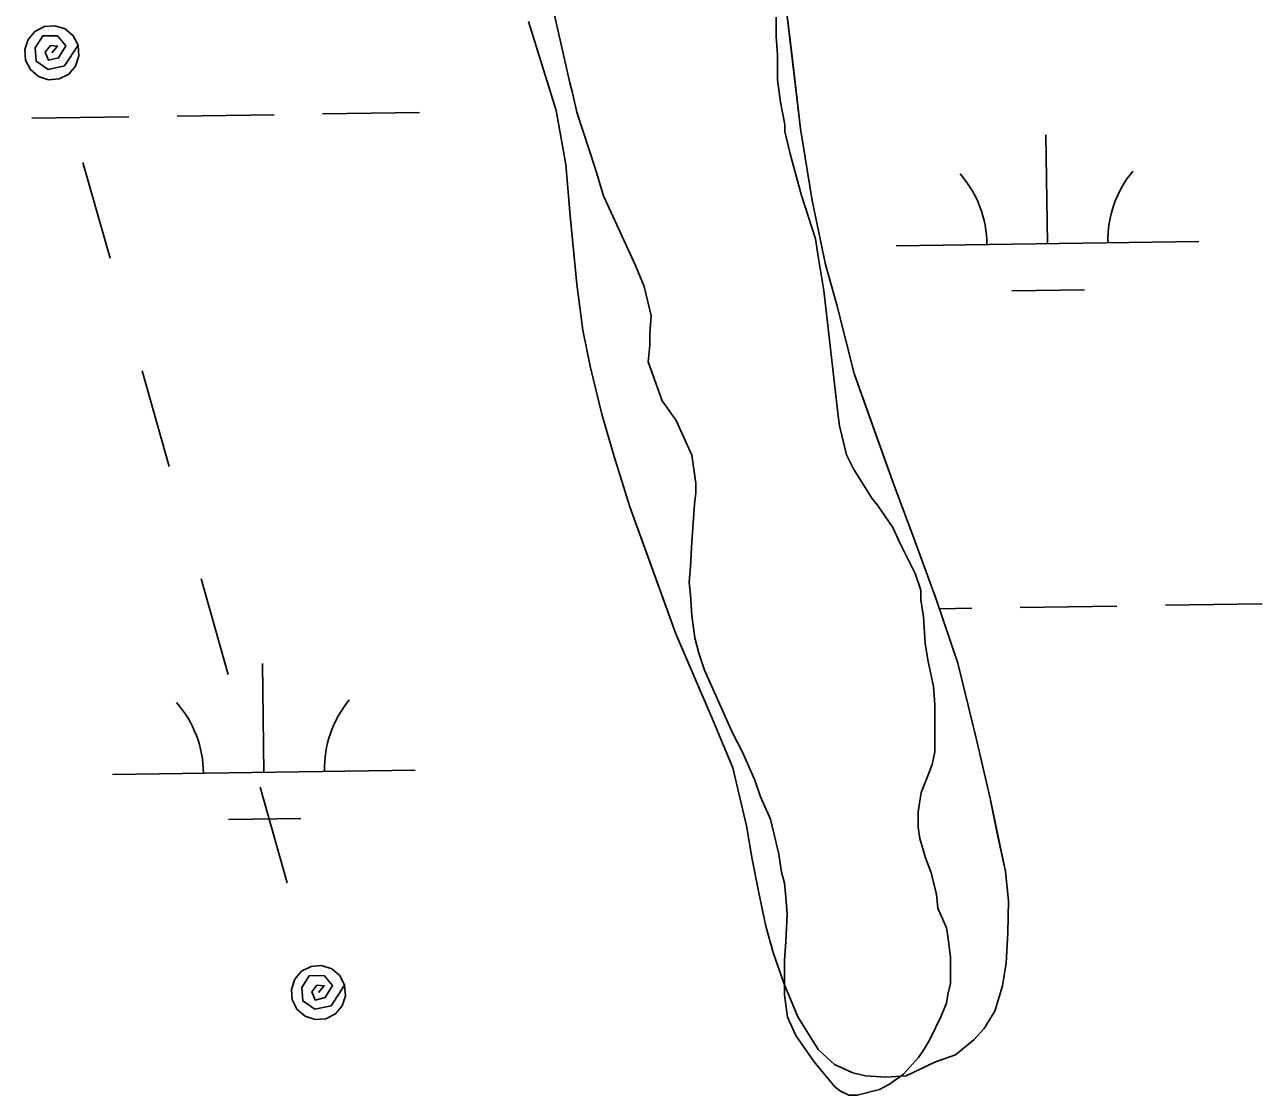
# Model space of a CAD drawing. Extents: x 3807117 to 3845308, y 337856 to 363736.
# Drawn here: x 3835384.9 to 3835793.7, y 345944.3 to 346298 of the extents above; entities that cross this region are included whole.
import ezdxf

# ---------------------------------------------------------------- set-up
doc = ezdxf.new("R2010")
doc.units = 0
for name, color, linetype in [('V-SITE-VEGE', 7, 'Continuous'), ('V-TOPO-SHOR', 7, 'Continuous'), ('V-UTIL-LINE', 7, 'Continuous'), ('V-WETL-SWMP', 7, 'Continuous')]:
    doc.layers.add(name, color=color, linetype=linetype)

msp = doc.modelspace()

# ---------------------------------------------------------------- linework, layer by layer
at = {"layer": 'V-SITE-VEGE'}
for points in [[(3835559.36, 346303.62), (3835564.93, 346278.74), (3835565.86, 346275.52), (3835567.25, 346269.06), (3835573.27, 346250.64), (3835576.05, 346241.42), (3835586.69, 346218.39), (3835589.46, 346211.48), (3835590.85, 346205.96), (3835591.78, 346201.81), (3835591.33, 346195.82), (3835591.33, 346192.13), (3835590.88, 346186.6), (3835595.51, 346173.7), (3835600.13, 346167.25), (3835605.22, 346155.74), (3835606.62, 346146.52), (3835606.62, 346143.3), (3835606.17, 346139.61), (3835605.26, 346127.16), (3835604.81, 346118.87), (3835604.36, 346113.79), (3835604.83, 346109.65)], [(3835604.83, 346109.65), (3835605.3, 346102.74), (3835606.23, 346095.36), (3835607.62, 346090.29), (3835609.48, 346084.77), (3835618.73, 346064.04), (3835621.96, 346057.59), (3835626.12, 346048.38), (3835627.98, 346042.85), (3835631.21, 346035.48), (3835633.99, 346023.96), (3835634.93, 346017.97), (3835635.85, 346014.29), (3835636.32, 346009.68), (3835636.79, 346004.15), (3835636.34, 345994.93), (3835635.89, 345988.94), (3835635.91, 345977.41), (3835636.84, 345970.04), (3835639.62, 345964.05), (3835645.62, 345955.31), (3835652.55, 345947.02), (3835654.4, 345945.64), (3835657.16, 345944.26), (3835659.93, 345944.27), (3835667.3, 345946.12), (3835670.52, 345947.97), (3835675.13, 345951.2), (3835680.19, 345956.74), (3835682.03, 345959.51), (3835683.87, 345962.74), (3835687.54, 345970.12), (3835689.38, 345974.73), (3835689.84, 345977.5), (3835690.75, 345981.19), (3835690.74, 345989.94), (3835689.81, 345996.86), (3835689.34, 345999.62), (3835686.57, 346006.07), (3835686.1, 346010.68), (3835684.24, 346018.05), (3835682.4, 346022.66), (3835680.54, 346029.11), (3835680.07, 346032.79), (3835680.06, 346037.86), (3835680.98, 346044.32), (3835683.27, 346049.85), (3835684.65, 346053.54), (3835685.57, 346057.69), (3835685.54, 346073.36), (3835685.07, 346079.35), (3835683.21, 346088.1), (3835682.29, 346093.63), (3835681.81, 346102.39), (3835680.88, 346107.92), (3835680.88, 346111.15), (3835679.02, 346116.67), (3835673.94, 346126.81), (3835671.62, 346131.88), (3835666.54, 346139.24), (3835664.7, 346141.54), (3835658.69, 346151.21), (3835656.38, 346155.82), (3835654.06, 346165.49), (3835653.6, 346168.72), (3835648.92, 346210.19), (3835647.06, 346220.79), (3835646.13, 346227.24), (3835641.5, 346241.53), (3835637.79, 346255.34), (3835635.94, 346262.72), (3835635.94, 346265.02), (3835634.54, 346272.39), (3835633.6, 346279.77), (3835633.59, 346288.06), (3835633.12, 346294.05), (3835633.11, 346300.51)]]:
    msp.add_lwpolyline(points, dxfattribs=at)
at = {"layer": 'V-TOPO-SHOR'}
for points in [[(3835685.79, 345955.26), (3835692.32, 345957.64), (3835698.44, 345962.6), (3835701.8, 345966.36), (3835705.35, 345972.1), (3835707.91, 345980.41), (3835709.09, 345987.93), (3835709.67, 345998.02), (3835709.85, 346008.51), (3835708.84, 346018.2), (3835706.05, 346031.25), (3835703.66, 346042.92), (3835699.08, 346062.7), (3835693.11, 346087.02), (3835685.96, 346108.18), (3835678.6, 346128.35), (3835671.65, 346146.94), (3835665.09, 346165.32), (3835658.94, 346182.72), (3835653.17, 346205.47), (3835649.39, 346218.71), (3835645, 346239.88), (3835641.2, 346263.61), (3835638.6, 346285.57), (3835636.4, 346303.57)], [(3835685.79, 345955.26), (3835676.11, 345950.69), (3835669.38, 345950.29), (3835662.66, 345950.67), (3835658.5, 345951.65), (3835652.36, 345954.41), (3835647.01, 345959.35), (3835640.27, 345970.22), (3835635.7, 345981.29), (3835632.12, 345991.38), (3835629.74, 346000.08), (3835627.35, 346011.15), (3835625.15, 346022.23), (3835623.36, 346033.3), (3835618.78, 346052.49), (3835612.03, 346068.5), (3835599.92, 346096.77), (3835591.37, 346120.5), (3835584.82, 346138.69), (3835579.65, 346155.3), (3835575.47, 346169.34), (3835571.69, 346185.16), (3835569.3, 346197.03), (3835567.29, 346212.26), (3835565.08, 346234.81), (3835563.67, 346251.82), (3835560.48, 346269.62), (3835551.34, 346299.08)]]:
    msp.add_lwpolyline(points, dxfattribs=at)
at = {"layer": 'V-UTIL-LINE'}
for points in [[(3835393.82, 346288.72), (3835395.65, 346290.94), (3835393.33, 346291.12), (3835391.63, 346288.96), (3835392.74, 346286.25), (3835396.05, 346287.02), (3835398.43, 346291.06), (3835395.66, 346294.3), (3835390.8, 346294.27), (3835388.37, 346290.39), (3835388.63, 346285.92), (3835392.6, 346283.18), (3835397.98, 346284.37), (3835402.48, 346291.18), (3835400.88, 346294.3), (3835398.2, 346296.58), (3835394.86, 346297.66), (3835391.36, 346297.38), (3835388.23, 346295.78), (3835385.96, 346293.1), (3835384.88, 346289.76), (3835385.16, 346286.26), (3835386.76, 346283.14), (3835389.43, 346280.86), (3835392.77, 346279.78), (3835396.27, 346280.06), (3835399.4, 346281.66), (3835401.68, 346284.33), (3835402.76, 346287.68), (3835402.48, 346291.18)], [(3835404.1, 346252.46), (3835413.07, 346220.85)], [(3835423.62, 346183.67), (3835432.59, 346152.06)], [(3835443.14, 346114.87), (3835452.1, 346083.26)], [(3835462.65, 346046.07), (3835471.62, 346014.46)], [(3835481.91, 345978.21), (3835483.74, 345980.43), (3835481.42, 345980.61), (3835479.72, 345978.45), (3835480.83, 345975.73), (3835484.14, 345976.51), (3835486.52, 345980.54), (3835483.75, 345983.79), (3835478.89, 345983.76), (3835476.46, 345979.87), (3835476.72, 345975.41), (3835480.69, 345972.67), (3835486.07, 345973.86), (3835490.56, 345980.66), (3835488.97, 345983.79), (3835486.29, 345986.07), (3835482.95, 345987.15), (3835479.45, 345986.86), (3835476.32, 345985.27), (3835474.05, 345982.59), (3835472.97, 345979.25), (3835473.25, 345975.75), (3835474.85, 345972.62), (3835477.52, 345970.35), (3835480.86, 345969.27), (3835484.36, 345969.55), (3835487.49, 345971.15), (3835489.77, 345973.82), (3835490.85, 345977.16), (3835490.56, 345980.66)]]:
    msp.add_lwpolyline(points, dxfattribs=at)
at = {"layer": 'V-WETL-SWMP'}
for p, q in [((3835636.4, 346303.57), (3835641.21, 346263.61)), ((3835560.48, 346269.62), (3835551.34, 346299.08)), ((3835387.25, 346267.07), (3835419.25, 346267.55)), ((3835435.25, 346267.79), (3835467.24, 346268.26)), ((3835483.24, 346268.5), (3835515.24, 346268.98)), ((3835563.67, 346251.82), (3835560.48, 346269.62)), ((3835641.21, 346263.61), (3835645, 346239.88)), ((3835722.76, 346225.66), (3835722.22, 346261.65)), ((3835565.08, 346234.81), (3835563.67, 346251.82)), ((3835645, 346239.88), (3835649.39, 346218.71)), ((3835567.29, 346212.26), (3835565.08, 346234.81)), ((3835672.76, 346224.91), (3835772.75, 346226.41)), ((3835649.39, 346218.71), (3835653.16, 346205.47)), ((3835569.3, 346197.03), (3835567.29, 346212.26)), ((3835710.99, 346210.05), (3835734.99, 346210.41)), ((3835653.16, 346205.47), (3835658.94, 346182.72)), ((3835571.69, 346185.16), (3835569.3, 346197.03)), ((3835575.47, 346169.34), (3835571.69, 346185.16)), ((3835658.94, 346182.72), (3835671.65, 346146.94)), ((3835579.65, 346155.3), (3835575.47, 346169.34)), ((3835584.82, 346138.69), (3835579.65, 346155.3)), ((3835671.65, 346146.94), (3835678.61, 346128.35)), ((3835599.92, 346096.77), (3835584.82, 346138.69)), ((3835678.61, 346128.35), (3835685.96, 346108.18)), ((3835685.96, 346108.18), (3835693.11, 346087.02)), ((3835687.02, 346105.04), (3835697.71, 346105.2)), ((3835713.71, 346105.44), (3835745.71, 346105.92)), ((3835761.71, 346106.16), (3835793.7, 346106.64)), ((3835612.03, 346068.5), (3835599.92, 346096.77)), ((3835463.91, 346050.95), (3835463.37, 346086.94)), ((3835693.11, 346087.02), (3835699.08, 346062.7)), ((3835618.78, 346052.49), (3835612.03, 346068.5)), ((3835699.08, 346062.7), (3835703.66, 346042.92)), ((3835413.91, 346050.2), (3835513.9, 346051.7)), ((3835623.36, 346033.3), (3835618.78, 346052.49)), ((3835703.66, 346042.92), (3835708.84, 346018.2)), ((3835452.14, 346035.34), (3835476.14, 346035.7)), ((3835625.15, 346022.23), (3835623.36, 346033.3)), ((3835627.35, 346011.15), (3835625.15, 346022.23)), ((3835708.84, 346018.2), (3835709.85, 346008.51)), ((3835629.74, 346000.08), (3835627.35, 346011.15)), ((3835709.85, 346008.51), (3835709.67, 345998.02)), ((3835632.13, 345991.38), (3835629.74, 346000.08)), ((3835709.67, 345998.02), (3835709.09, 345987.93)), ((3835635.7, 345981.29), (3835632.13, 345991.38)), ((3835709.09, 345987.93), (3835707.91, 345980.41)), ((3835640.27, 345970.22), (3835635.7, 345981.29)), ((3835707.91, 345980.41), (3835705.35, 345972.1)), ((3835647.01, 345959.35), (3835640.27, 345970.22)), ((3835705.35, 345972.1), (3835701.8, 345966.36)), ((3835701.8, 345966.36), (3835698.44, 345962.6)), ((3835698.44, 345962.6), (3835692.32, 345957.64)), ((3835652.36, 345954.41), (3835647.01, 345959.35)), ((3835692.32, 345957.64), (3835685.79, 345955.26)), ((3835658.5, 345951.65), (3835652.36, 345954.41)), ((3835685.79, 345955.26), (3835676.11, 345950.69)), ((3835662.65, 345950.67), (3835658.5, 345951.65)), ((3835669.38, 345950.29), (3835662.65, 345950.67)), ((3835676.11, 345950.69), (3835669.38, 345950.29))]:
    msp.add_line(p, q, dxfattribs=at)
for centre, start, end in [((3835667.51, 346225.3), 0.0865, 41.6302), ((3835777.98, 346226.96), 140.0865, 181.6302), ((3835519.14, 346052.25), 140.0865, 181.6302), ((3835408.66, 346050.59), 0.0865, 41.6302)]:
    msp.add_arc(centre, 35.25, start, end, dxfattribs=at)

doc.saveas('drawing.dxf')
